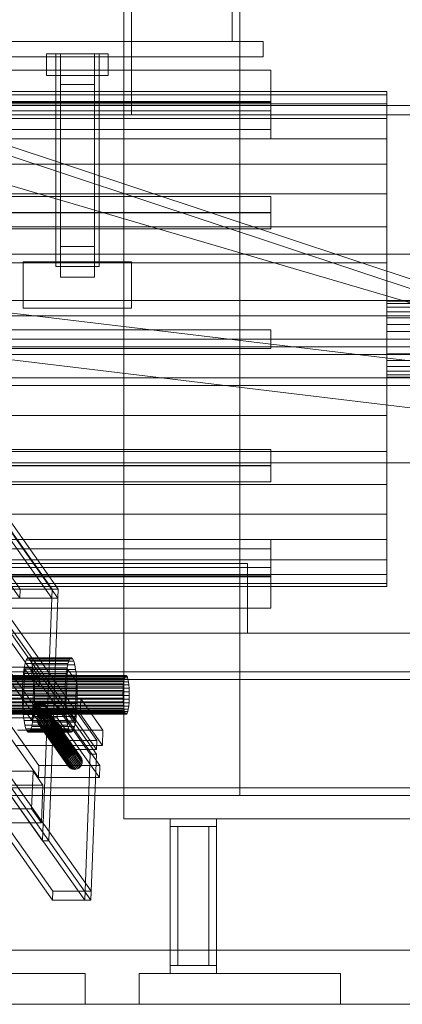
# Model space of a CAD drawing. Header units: millimetres. Extents: x -2233 to 61924, y -68080 to 6847.
# Tile 338 of 656: x 2133 to 2380, y -36000 to -35363. Entities that reach past the tile are written whole.
import ezdxf

# ---------------------------------------------------------------- set-up
doc = ezdxf.new("R2010")
doc.units = ezdxf.units.MM
for name, color, linetype, lineweight in [('COTAS_P', 1, 'Continuous', 0), ('frontal_C04', 7, 'Continuous', 0), ('frontal_C10', 7, 'Continuous', 0), ('frontal_secador', 7, 'Continuous', 0)]:
    doc.layers.add(name, color=color, linetype=linetype, lineweight=lineweight)
doc.dimstyles.new('R19_100', dxfattribs={"dimtxt": 250, "dimasz": 150, "dimexe": 150, "dimexo": 80, "dimgap": 100, "dimtad": 1, "dimtih": 1, "dimtoh": 1, "dimdsep": 46, "dimcen": 0.09, "dimadec": 0, "dimazin": 0, "dimtfac": 1, "dimtdec": 4, "dimtofl": 0, "dimtmove": 0, "dimatfit": 3, "dimfxl": 1, "dimtolj": 1, "dimtzin": 0, "dimarcsym": 0})

# ---------------------------------------------------------------- blocks, each defined once
blk = doc.blocks.new('DIM_R28_48')
at = {"layer": 'COTAS_P'}
for p, q in [((-1750, -34600), (-1600, -34555)), ((2600, -34600), (2450, -34555)), ((-1750, -35500), (-1750, -34600)), ((-1750, -34600), (2600, -34600)), ((-1750, -34600), (-1600, -34645)), ((2600, -34600), (2450, -34645)), ((2600, -35500), (2600, -34600))]:
    blk.add_line(p, q, dxfattribs=at)
blk.add_text('4350 P', height=250, dxfattribs=at).set_placement((425, -34500))

msp = doc.modelspace()

# ---------------------------------------------------------------- linework, layer by layer
at = {"layer": 'frontal_C04'}
for p, q in [((2569.479, -35592.073), (1482.065, -35231.605)), ((2567.591, -35597.768), (1480.177, -35237.3)), ((2570.459, -35600.759), (1470.459, -35278.259)), ((2270, -35342.5), (2270, -35377.5)), ((1360, -35377.5), (2290, -35377.5)), ((2270, -35377.5), (1580, -35377.5)), ((2290, -35377.5), (2290, -35387.5)), ((2290, -35387.5), (1360, -35387.5)), ((2150, -35385.5), (2190, -35385.5)), ((2150, -35399.5), (2150, -35385.5)), ((2156, -35385.5), (2184, -35385.5)), ((2156, -35523), (2156, -35385.5)), ((2181, -35385.527), (2159, -35385.527)), ((2159, -35385.527), (2159, -35405.473)), ((2159, -35510.027), (2159, -35385.527)), ((2181, -35405.473), (2181, -35385.527)), ((2181, -35385.527), (2181, -35510.027)), ((2184, -35385.5), (2184, -35523)), ((2190, -35385.5), (2190, -35399.5)), ((2190, -35399.5), (2150, -35399.5)), ((2159, -35405.473), (2181, -35405.473)), ((2159, -35405.473), (2159, -35529.973)), ((2181, -35405.473), (2181, -35529.973)), ((1540, -35419), (2600, -35419)), ((1540, -35425), (2600, -35425)), ((2159, -35529.973), (2159, -35510.027)), ((2159, -35510.027), (2181, -35510.027)), ((2181, -35510.027), (2181, -35529.973)), ((1850, -35515), (2600, -35515)), ((1851.787, -35520.107), (2601.787, -35610.107)), ((2135, -35520), (2205, -35520)), ((2135, -35550), (2135, -35520)), ((2184, -35523), (2156, -35523)), ((2205, -35520), (2205, -35550)), ((2181, -35529.973), (2159, -35529.973)), ((1848.213, -35549.893), (2598.213, -35639.893)), ((2205, -35550), (2135, -35550)), ((1850, -35555), (2600, -35555)), ((-1750, -35575), (2600, -35575)), ((-1750, -35580), (2600, -35580)), ((1850, -35600), (2600, -35600)), ((1850, -35650), (2600, -35650))]:
    msp.add_line(p, q, dxfattribs=at)
at = {"layer": 'frontal_C10'}
for p, q in [((2153.729, -35731.581), (735.755, -33726.859)), ((735.532, -33732.704), (2153.506, -35737.425)), ((685.549, -33747.789), (2157.967, -35829.484)), ((2182.627, -35829.484), (710.208, -33747.789)), ((2157.744, -35835.328), (685.325, -33753.633)), ((709.985, -33753.633), (2182.403, -35835.328)), ((705.928, -33756.555), (2178.346, -35838.25)), ((2182.292, -35838.25), (709.873, -33756.555)), ((681.827, -33845.193), (2154.245, -35926.888)), ((2178.905, -35926.888), (706.487, -33845.193)), ((2154.022, -35932.732), (681.603, -33851.037)), ((2174.736, -35932.732), (702.318, -33851.037)), ((706.263, -33851.037), (2178.682, -35932.732)), ((1941.179, -35460.364), (2133.015, -35731.581)), ((1961.893, -35460.364), (2153.729, -35731.581)), ((2157.675, -35731.581), (1965.838, -35460.364)), ((2132.792, -35737.425), (1940.955, -35466.208)), ((1965.615, -35466.208), (2157.452, -35737.425)), ((2147.514, -35894.245), (1955.677, -35623.028)), ((1959.623, -35623.028), (2151.459, -35894.245)), ((2071.859, -35731.581), (2153.729, -35731.581)), ((2132.792, -35737.425), (2133.015, -35731.581)), ((2133.015, -35731.581), (2157.675, -35731.581)), ((2147.514, -35894.245), (2153.729, -35731.581)), ((2157.675, -35731.581), (2151.459, -35894.245)), ((2153.729, -35731.581), (2153.506, -35737.425)), ((2153.729, -35731.581), (2157.675, -35731.581)), ((2157.675, -35731.581), (2157.452, -35737.425)), ((2153.506, -35737.425), (2071.635, -35737.425)), ((2157.452, -35737.425), (2132.792, -35737.425)), ((2136.315, -35779.628), (2137.009, -35777.544)), ((2137.009, -35777.544), (2137.756, -35776.323)), ((2164.628, -35777.544), (2137.009, -35777.544)), ((2137.756, -35776.323), (2138.528, -35776.012)), ((2165.375, -35776.323), (2137.756, -35776.323)), ((2138.528, -35776.012), (2139.294, -35776.623)), ((2166.147, -35776.012), (2138.528, -35776.012)), ((2139.294, -35776.623), (2140.027, -35778.132)), ((2166.914, -35776.623), (2139.294, -35776.623)), ((2140.027, -35778.132), (2140.697, -35780.482)), ((2167.646, -35778.132), (2140.027, -35778.132)), ((2164.628, -35777.544), (2163.934, -35779.628)), ((2165.375, -35776.323), (2164.628, -35777.544)), ((2166.147, -35776.012), (2165.375, -35776.323)), ((2166.914, -35776.623), (2166.147, -35776.012)), ((2167.646, -35778.132), (2166.914, -35776.623)), ((2168.316, -35780.482), (2167.646, -35778.132)), ((2140.827, -35782.126), (2115.181, -35782.126)), ((2135.035, -35808.587), (2136.003, -35783.262)), ((2135.192, -35786.034), (2135.702, -35782.495)), ((2135.702, -35782.495), (2136.315, -35779.628)), ((2163.321, -35782.495), (2135.702, -35782.495)), ((2163.622, -35783.262), (2136.003, -35783.262)), ((2136.003, -35783.262), (2141.767, -35791.413)), ((2163.934, -35779.628), (2136.315, -35779.628)), ((2140.604, -35787.97), (2140.827, -35782.126)), ((2140.697, -35780.482), (2141.279, -35783.581)), ((2168.316, -35780.482), (2140.697, -35780.482)), ((2145.631, -35788.918), (2140.827, -35782.126)), ((2141.279, -35783.581), (2141.75, -35787.312)), ((2168.898, -35783.581), (2141.279, -35783.581)), ((2162.654, -35808.587), (2163.622, -35783.262)), ((2163.321, -35782.495), (2162.812, -35786.034)), ((2163.934, -35779.628), (2163.321, -35782.495)), ((2169.386, -35791.413), (2163.622, -35783.262)), ((2168.898, -35783.581), (2168.316, -35780.482)), ((2169.369, -35787.312), (2168.898, -35783.581)), ((2200.125, -35790.883), (1697.064, -35790.883)), ((2200.444, -35789.39), (1697.383, -35789.39)), ((2200.805, -35788.304), (1697.744, -35788.304)), ((2201.194, -35787.668), (1698.133, -35787.668)), ((2201.596, -35787.506), (1698.535, -35787.506)), ((2201.996, -35787.825), (1698.935, -35787.825)), ((2202.377, -35788.611), (1699.316, -35788.611)), ((2202.726, -35789.834), (1699.665, -35789.834)), ((2203.029, -35791.449), (1699.968, -35791.449)), ((2114.958, -35787.97), (2140.604, -35787.97)), ((2119.985, -35788.918), (2145.631, -35788.918)), ((2134.558, -35794.567), (2134.806, -35790.11)), ((2134.806, -35790.11), (2135.192, -35786.034)), ((2162.425, -35790.11), (2134.806, -35790.11)), ((2162.812, -35786.034), (2135.192, -35786.034)), ((2140.604, -35787.97), (2145.408, -35794.762)), ((2140.8, -35816.738), (2141.767, -35791.413)), ((2141.75, -35787.312), (2142.093, -35791.53)), ((2169.369, -35787.312), (2141.75, -35787.312)), ((2141.767, -35791.413), (2169.386, -35791.413)), ((2142.093, -35791.53), (2142.294, -35796.074)), ((2169.712, -35791.53), (2142.093, -35791.53)), ((2145.631, -35788.918), (2145.408, -35794.762)), ((2162.425, -35790.11), (2162.177, -35794.567)), ((2162.812, -35786.034), (2162.425, -35790.11)), ((2169.386, -35791.413), (2168.419, -35816.738)), ((2169.712, -35791.53), (2169.369, -35787.312)), ((2169.913, -35796.074), (2169.712, -35791.53)), ((2200.125, -35790.883), (2199.859, -35792.726)), ((2200.444, -35789.39), (2200.125, -35790.883)), ((2200.805, -35788.304), (2200.444, -35789.39)), ((2201.194, -35787.668), (2200.805, -35788.304)), ((2201.596, -35787.506), (2201.194, -35787.668)), ((2201.996, -35787.825), (2201.596, -35787.506)), ((2202.377, -35788.611), (2201.996, -35787.825)), ((2202.726, -35789.834), (2202.377, -35788.611)), ((2203.029, -35791.449), (2202.726, -35789.834)), ((2203.275, -35793.392), (2203.029, -35791.449)), ((1696.468, -35797.17), (2199.529, -35797.17)), ((2199.658, -35794.849), (1696.597, -35794.849)), ((2199.859, -35792.726), (1696.798, -35792.726)), ((2203.275, -35793.392), (1700.214, -35793.392)), ((2203.453, -35795.589), (1700.392, -35795.589)), ((2203.558, -35797.955), (1700.497, -35797.955)), ((2145.408, -35794.762), (2119.762, -35794.762)), ((2134.458, -35799.232), (2134.558, -35794.567)), ((2134.558, -35794.567), (2162.177, -35794.567)), ((2142.294, -35796.074), (2142.345, -35800.768)), ((2169.913, -35796.074), (2142.294, -35796.074)), ((2162.177, -35794.567), (2162.077, -35799.232)), ((2169.964, -35800.768), (2169.913, -35796.074)), ((2199.529, -35797.17), (2199.477, -35799.6)), ((2199.658, -35794.849), (2199.529, -35797.17)), ((2199.859, -35792.726), (2199.658, -35794.849)), ((2203.453, -35795.589), (2203.275, -35793.392)), ((2203.558, -35797.955), (2203.453, -35795.589)), ((2203.584, -35800.4), (2203.558, -35797.955)), ((2199.477, -35799.6), (1696.416, -35799.6)), ((2199.503, -35802.045), (1696.442, -35802.045)), ((2199.608, -35804.411), (1696.547, -35804.411)), ((2203.532, -35802.83), (1700.471, -35802.83)), ((2203.584, -35800.4), (1700.523, -35800.4)), ((2172.14, -35802.475), (2116.902, -35802.475)), ((2134.509, -35803.926), (2134.458, -35799.232)), ((2162.077, -35799.232), (2134.458, -35799.232)), ((2134.71, -35808.47), (2134.509, -35803.926)), ((2162.128, -35803.926), (2134.509, -35803.926)), ((2142.345, -35800.768), (2142.244, -35805.433)), ((2169.964, -35800.768), (2142.345, -35800.768)), ((2143.585, -35804.943), (2144.281, -35804.583)), ((2144.281, -35804.583), (2145.029, -35804.361)), ((2146.523, -35807.752), (2144.281, -35804.583)), ((2145.029, -35804.361), (2145.802, -35804.286)), ((2147.271, -35807.53), (2145.029, -35804.361)), ((2145.802, -35804.286), (2146.569, -35804.361)), ((2148.044, -35807.455), (2145.802, -35804.286)), ((2146.569, -35804.361), (2147.301, -35804.583)), ((2148.811, -35807.53), (2146.569, -35804.361)), ((2147.301, -35804.583), (2147.969, -35804.943)), ((2149.542, -35807.752), (2147.301, -35804.583)), ((2162.077, -35799.232), (2162.128, -35803.926)), ((2162.128, -35803.926), (2162.329, -35808.47)), ((2169.863, -35805.433), (2169.964, -35800.768)), ((2171.768, -35812.215), (2172.14, -35802.475)), ((2186.552, -35822.85), (2172.14, -35802.475)), ((2199.477, -35799.6), (2199.503, -35802.045)), ((2199.503, -35802.045), (2199.608, -35804.411)), ((2199.608, -35804.411), (2199.786, -35806.608)), ((2203.403, -35805.151), (2203.532, -35802.83)), ((2203.532, -35802.83), (2203.584, -35800.4)), ((2199.786, -35806.608), (1696.725, -35806.608)), ((2200.032, -35808.551), (1696.971, -35808.551)), ((2200.335, -35810.166), (1697.274, -35810.166)), ((2202.617, -35810.61), (1699.556, -35810.61)), ((2202.936, -35809.117), (1699.875, -35809.117)), ((2203.202, -35807.274), (1700.141, -35807.274)), ((2203.403, -35805.151), (1700.342, -35805.151)), ((2157.323, -35807.056), (2117.867, -35807.056)), ((2117.867, -35807.056), (2145.089, -35845.542)), ((2135.052, -35812.688), (2134.71, -35808.47)), ((2162.329, -35808.47), (2134.71, -35808.47)), ((2140.8, -35816.738), (2135.035, -35808.587)), ((2135.035, -35808.587), (2162.654, -35808.587)), ((2141.996, -35809.89), (2141.61, -35813.966)), ((2141.708, -35808.182), (2141.812, -35807.422)), ((2141.754, -35808.942), (2141.708, -35808.182)), ((2141.708, -35808.182), (2143.949, -35811.352)), ((2141.951, -35809.673), (2141.754, -35808.942)), ((2143.996, -35812.112), (2141.754, -35808.942)), ((2141.812, -35807.422), (2142.065, -35806.691)), ((2144.054, -35810.592), (2141.812, -35807.422)), ((2142.29, -35810.347), (2141.951, -35809.673)), ((2144.193, -35812.843), (2141.951, -35809.673)), ((2142.244, -35805.433), (2141.996, -35809.89)), ((2169.615, -35809.89), (2141.996, -35809.89)), ((2142.065, -35806.691), (2142.455, -35806.018)), ((2144.307, -35809.861), (2142.065, -35806.691)), ((2169.863, -35805.433), (2142.244, -35805.433)), ((2142.758, -35810.937), (2142.29, -35810.347)), ((2144.532, -35813.516), (2142.29, -35810.347)), ((2142.455, -35806.018), (2142.969, -35805.427)), ((2144.697, -35809.187), (2142.455, -35806.018)), ((2143.337, -35811.422), (2142.758, -35810.937)), ((2145, -35814.107), (2142.758, -35810.937)), ((2142.969, -35805.427), (2143.585, -35804.943)), ((2145.21, -35808.597), (2142.969, -35805.427)), ((2145.827, -35808.112), (2143.585, -35804.943)), ((2144.054, -35810.592), (2143.949, -35811.352)), ((2144.307, -35809.861), (2144.054, -35810.592)), ((2144.697, -35809.187), (2144.307, -35809.861)), ((2145.21, -35808.597), (2144.697, -35809.187)), ((2145.827, -35808.112), (2145.21, -35808.597)), ((2146.523, -35807.752), (2145.827, -35808.112)), ((2147.271, -35807.53), (2146.523, -35807.752)), ((2148.044, -35807.455), (2147.271, -35807.53)), ((2148.338, -35810.937), (2147.721, -35811.422)), ((2147.969, -35804.943), (2148.548, -35805.427)), ((2150.211, -35808.112), (2147.969, -35804.943)), ((2148.811, -35807.53), (2148.044, -35807.455)), ((2148.851, -35810.347), (2148.338, -35810.937)), ((2150.58, -35814.107), (2148.338, -35810.937)), ((2148.548, -35805.427), (2149.017, -35806.018)), ((2150.79, -35808.597), (2148.548, -35805.427)), ((2149.542, -35807.752), (2148.811, -35807.53)), ((2149.241, -35809.673), (2148.851, -35810.347)), ((2151.093, -35813.516), (2148.851, -35810.347)), ((2149.017, -35806.018), (2149.355, -35806.691)), ((2151.258, -35809.187), (2149.017, -35806.018)), ((2149.494, -35808.942), (2149.241, -35809.673)), ((2151.483, -35812.843), (2149.241, -35809.673)), ((2149.355, -35806.691), (2149.552, -35807.422)), ((2151.597, -35809.861), (2149.355, -35806.691)), ((2149.599, -35808.182), (2149.494, -35808.942)), ((2151.736, -35812.112), (2149.494, -35808.942)), ((2150.211, -35808.112), (2149.542, -35807.752)), ((2149.552, -35807.422), (2149.599, -35808.182)), ((2151.794, -35810.592), (2149.552, -35807.422)), ((2151.841, -35811.352), (2149.599, -35808.182)), ((2150.79, -35808.597), (2150.211, -35808.112)), ((2151.258, -35809.187), (2150.79, -35808.597)), ((2151.597, -35809.861), (2151.258, -35809.187)), ((2151.794, -35810.592), (2151.597, -35809.861)), ((2151.841, -35811.352), (2151.794, -35810.592)), ((2157.025, -35814.848), (2157.323, -35807.056)), ((2184.545, -35845.542), (2157.323, -35807.056)), ((2162.329, -35808.47), (2162.671, -35812.688)), ((2162.654, -35808.587), (2168.419, -35816.738)), ((2169.229, -35813.966), (2169.615, -35809.89)), ((2169.615, -35809.89), (2169.863, -35805.433)), ((2199.786, -35806.608), (2200.032, -35808.551)), ((2200.032, -35808.551), (2200.335, -35810.166)), ((2200.335, -35810.166), (2200.684, -35811.389)), ((2202.256, -35811.696), (2202.617, -35810.61)), ((2202.617, -35810.61), (2202.936, -35809.117)), ((2202.936, -35809.117), (2203.202, -35807.274)), ((2203.202, -35807.274), (2203.403, -35805.151)), ((2200.684, -35811.389), (1697.623, -35811.389)), ((2201.065, -35812.175), (1698.004, -35812.175)), ((2201.465, -35812.494), (1698.404, -35812.494)), ((2201.867, -35812.332), (1698.806, -35812.332)), ((2202.256, -35811.696), (1699.195, -35811.696)), ((2116.53, -35812.215), (2171.768, -35812.215)), ((2144.791, -35853.335), (2117.569, -35814.848)), ((2117.569, -35814.848), (2157.025, -35814.848)), ((2135.523, -35816.419), (2135.052, -35812.688)), ((2162.671, -35812.688), (2135.052, -35812.688)), ((2136.105, -35819.518), (2135.523, -35816.419)), ((2163.142, -35816.419), (2135.523, -35816.419)), ((2168.419, -35816.738), (2140.8, -35816.738)), ((2141.61, -35813.966), (2141.1, -35817.505)), ((2169.229, -35813.966), (2141.61, -35813.966)), ((2144.006, -35811.782), (2143.337, -35811.422)), ((2145.579, -35814.591), (2143.337, -35811.422)), ((2143.949, -35811.352), (2143.996, -35812.112)), ((2143.996, -35812.112), (2144.193, -35812.843)), ((2144.737, -35812.003), (2144.006, -35811.782)), ((2146.248, -35814.951), (2144.006, -35811.782)), ((2144.132, -35816.085), (2144.264, -35815.135)), ((2144.191, -35817.035), (2144.132, -35816.085)), ((2144.132, -35816.085), (2163.348, -35843.252)), ((2144.437, -35817.949), (2144.191, -35817.035)), ((2163.407, -35844.202), (2144.191, -35817.035)), ((2144.193, -35812.843), (2144.532, -35813.516)), ((2144.264, -35815.135), (2144.579, -35814.221)), ((2163.479, -35842.302), (2144.264, -35815.135)), ((2144.532, -35813.516), (2145, -35814.107)), ((2144.579, -35814.221), (2145.067, -35813.379)), ((2163.795, -35841.388), (2144.579, -35814.221)), ((2145.504, -35812.078), (2144.737, -35812.003)), ((2146.979, -35815.173), (2144.737, -35812.003)), ((2145, -35814.107), (2145.579, -35814.591)), ((2145.067, -35813.379), (2145.709, -35812.641)), ((2164.283, -35840.546), (2145.067, -35813.379)), ((2146.277, -35812.003), (2145.504, -35812.078)), ((2147.746, -35815.248), (2145.504, -35812.078)), ((2145.579, -35814.591), (2146.248, -35814.951)), ((2145.709, -35812.641), (2146.479, -35812.035)), ((2164.924, -35839.808), (2145.709, -35812.641)), ((2146.248, -35814.951), (2146.979, -35815.173)), ((2147.026, -35811.782), (2146.277, -35812.003)), ((2148.519, -35815.173), (2146.277, -35812.003)), ((2146.479, -35812.035), (2147.349, -35811.585)), ((2165.695, -35839.202), (2146.479, -35812.035)), ((2146.979, -35815.173), (2147.746, -35815.248)), ((2147.721, -35811.422), (2147.026, -35811.782)), ((2149.267, -35814.951), (2147.026, -35811.782)), ((2147.349, -35811.585), (2148.285, -35811.308)), ((2166.565, -35838.752), (2147.349, -35811.585)), ((2149.963, -35814.591), (2147.721, -35811.422)), ((2147.746, -35815.248), (2148.519, -35815.173)), ((2148.285, -35811.308), (2149.251, -35811.215)), ((2167.5, -35838.475), (2148.285, -35811.308)), ((2148.519, -35815.173), (2149.267, -35814.951)), ((2149.251, -35811.215), (2150.209, -35811.308)), ((2168.466, -35838.382), (2149.251, -35811.215)), ((2149.267, -35814.951), (2149.963, -35814.591)), ((2149.963, -35814.591), (2150.58, -35814.107)), ((2150.209, -35811.308), (2151.124, -35811.585)), ((2169.425, -35838.475), (2150.209, -35811.308)), ((2150.58, -35814.107), (2151.093, -35813.516)), ((2151.093, -35813.516), (2151.483, -35812.843)), ((2151.124, -35811.585), (2151.959, -35812.035)), ((2170.339, -35838.752), (2151.124, -35811.585)), ((2151.483, -35812.843), (2151.736, -35812.112)), ((2151.736, -35812.112), (2151.841, -35811.352)), ((2151.959, -35812.035), (2152.683, -35812.641)), ((2171.175, -35839.202), (2151.959, -35812.035)), ((2152.683, -35812.641), (2153.269, -35813.379)), ((2171.899, -35839.808), (2152.683, -35812.641)), ((2153.269, -35813.379), (2153.692, -35814.221)), ((2172.484, -35840.546), (2153.269, -35813.379)), ((2153.865, -35817.035), (2153.55, -35817.949)), ((2153.692, -35814.221), (2153.938, -35815.135)), ((2172.908, -35841.388), (2153.692, -35814.221)), ((2153.996, -35816.085), (2153.865, -35817.035)), ((2173.081, -35844.202), (2153.865, -35817.035)), ((2153.938, -35815.135), (2153.996, -35816.085)), ((2173.154, -35842.302), (2153.938, -35815.135)), ((2173.212, -35843.252), (2153.996, -35816.085)), ((2157.025, -35814.848), (2184.247, -35853.335)), ((2162.671, -35812.688), (2163.142, -35816.419)), ((2163.142, -35816.419), (2163.724, -35819.518)), ((2168.719, -35817.505), (2169.229, -35813.966)), ((2171.768, -35812.215), (2186.18, -35832.59)), ((2200.684, -35811.389), (2201.065, -35812.175)), ((2201.065, -35812.175), (2201.465, -35812.494)), ((2201.465, -35812.494), (2201.867, -35812.332)), ((2201.867, -35812.332), (2202.256, -35811.696)), ((2131.314, -35822.85), (2186.552, -35822.85)), ((2136.775, -35821.868), (2136.105, -35819.518)), ((2163.724, -35819.518), (2136.105, -35819.518)), ((2137.508, -35823.377), (2136.775, -35821.868)), ((2164.394, -35821.868), (2136.775, -35821.868)), ((2138.275, -35823.988), (2137.508, -35823.377)), ((2165.127, -35823.377), (2137.508, -35823.377)), ((2139.047, -35823.677), (2138.275, -35823.988)), ((2139.794, -35822.456), (2139.047, -35823.677)), ((2166.666, -35823.677), (2139.047, -35823.677)), ((2140.487, -35820.372), (2139.794, -35822.456)), ((2167.413, -35822.456), (2139.794, -35822.456)), ((2141.1, -35817.505), (2140.487, -35820.372)), ((2168.106, -35820.372), (2140.487, -35820.372)), ((2168.719, -35817.505), (2141.1, -35817.505)), ((2144.86, -35818.791), (2144.437, -35817.949)), ((2163.652, -35845.116), (2144.437, -35817.949)), ((2145.445, -35819.529), (2144.86, -35818.791)), ((2164.076, -35845.958), (2144.86, -35818.791)), ((2146.17, -35820.134), (2145.445, -35819.529)), ((2164.661, -35846.696), (2145.445, -35819.529)), ((2147.005, -35820.584), (2146.17, -35820.134)), ((2165.385, -35847.301), (2146.17, -35820.134)), ((2147.92, -35820.861), (2147.005, -35820.584)), ((2166.221, -35847.751), (2147.005, -35820.584)), ((2148.878, -35820.955), (2147.92, -35820.861)), ((2167.135, -35848.028), (2147.92, -35820.861)), ((2149.844, -35820.861), (2148.878, -35820.955)), ((2168.094, -35848.122), (2148.878, -35820.955)), ((2150.78, -35820.584), (2149.844, -35820.861)), ((2169.06, -35848.028), (2149.844, -35820.861)), ((2151.65, -35820.134), (2150.78, -35820.584)), ((2169.996, -35847.751), (2150.78, -35820.584)), ((2151.315, -35821.766), (2151.42, -35821.006)), ((2151.362, -35822.526), (2151.315, -35821.766)), ((2151.315, -35821.766), (2153.557, -35824.935)), ((2151.559, -35823.257), (2151.362, -35822.526)), ((2153.604, -35825.695), (2151.362, -35822.526)), ((2151.42, -35821.006), (2151.673, -35820.275)), ((2153.662, -35824.175), (2151.42, -35821.006)), ((2151.898, -35823.93), (2151.559, -35823.257)), ((2153.801, -35826.426), (2151.559, -35823.257)), ((2152.42, -35819.529), (2151.65, -35820.134)), ((2170.865, -35847.301), (2151.65, -35820.134)), ((2151.673, -35820.275), (2152.063, -35819.601)), ((2153.915, -35823.444), (2151.673, -35820.275)), ((2152.063, -35819.601), (2152.576, -35819.011)), ((2154.305, -35822.771), (2152.063, -35819.601)), ((2153.062, -35818.791), (2152.42, -35819.529)), ((2171.636, -35846.696), (2152.42, -35819.529)), ((2152.576, -35819.011), (2153.193, -35818.526)), ((2154.818, -35822.18), (2152.576, -35819.011)), ((2153.55, -35817.949), (2153.062, -35818.791)), ((2172.277, -35845.958), (2153.062, -35818.791)), ((2153.193, -35818.526), (2153.889, -35818.166)), ((2155.435, -35821.696), (2153.193, -35818.526)), ((2172.765, -35845.116), (2153.55, -35817.949)), ((2153.915, -35823.444), (2153.662, -35824.175)), ((2153.889, -35818.166), (2154.637, -35817.944)), ((2156.131, -35821.336), (2153.889, -35818.166)), ((2154.305, -35822.771), (2153.915, -35823.444)), ((2154.818, -35822.18), (2154.305, -35822.771)), ((2154.637, -35817.944), (2155.41, -35817.869)), ((2156.879, -35821.114), (2154.637, -35817.944)), ((2155.435, -35821.696), (2154.818, -35822.18)), ((2155.41, -35817.869), (2156.177, -35817.944)), ((2157.652, -35821.039), (2155.41, -35817.869)), ((2156.131, -35821.336), (2155.435, -35821.696)), ((2156.879, -35821.114), (2156.131, -35821.336)), ((2156.177, -35817.944), (2156.908, -35818.166)), ((2158.419, -35821.114), (2156.177, -35817.944)), ((2157.652, -35821.039), (2156.879, -35821.114)), ((2156.908, -35818.166), (2157.577, -35818.526)), ((2159.15, -35821.336), (2156.908, -35818.166)), ((2157.577, -35818.526), (2158.156, -35819.011)), ((2159.819, -35821.696), (2157.577, -35818.526)), ((2158.419, -35821.114), (2157.652, -35821.039)), ((2158.156, -35819.011), (2158.624, -35819.601)), ((2160.398, -35822.18), (2158.156, -35819.011)), ((2159.15, -35821.336), (2158.419, -35821.114)), ((2158.849, -35823.257), (2158.459, -35823.93)), ((2158.624, -35819.601), (2158.963, -35820.275)), ((2160.866, -35822.771), (2158.624, -35819.601)), ((2159.102, -35822.526), (2158.849, -35823.257)), ((2161.091, -35826.426), (2158.849, -35823.257)), ((2158.963, -35820.275), (2159.16, -35821.006)), ((2161.205, -35823.444), (2158.963, -35820.275)), ((2159.207, -35821.766), (2159.102, -35822.526)), ((2161.344, -35825.695), (2159.102, -35822.526)), ((2159.819, -35821.696), (2159.15, -35821.336)), ((2159.16, -35821.006), (2159.207, -35821.766)), ((2161.402, -35824.175), (2159.16, -35821.006)), ((2161.448, -35824.935), (2159.207, -35821.766)), ((2160.398, -35822.18), (2159.819, -35821.696)), ((2160.866, -35822.771), (2160.398, -35822.18)), ((2161.205, -35823.444), (2160.866, -35822.771)), ((2161.402, -35824.175), (2161.205, -35823.444)), ((2163.724, -35819.518), (2164.394, -35821.868)), ((2164.394, -35821.868), (2165.127, -35823.377)), ((2165.127, -35823.377), (2165.894, -35823.988)), ((2165.894, -35823.988), (2166.666, -35823.677)), ((2166.666, -35823.677), (2167.413, -35822.456)), ((2167.413, -35822.456), (2168.106, -35820.372)), ((2168.106, -35820.372), (2168.719, -35817.505)), ((2186.552, -35822.85), (2186.18, -35832.59)), ((2165.894, -35823.988), (2138.275, -35823.988)), ((2152.366, -35824.521), (2151.898, -35823.93)), ((2154.14, -35827.1), (2151.898, -35823.93)), ((2152.945, -35825.005), (2152.366, -35824.521)), ((2154.608, -35827.69), (2152.366, -35824.521)), ((2153.614, -35825.365), (2152.945, -35825.005)), ((2155.187, -35828.175), (2152.945, -35825.005)), ((2153.662, -35824.175), (2153.557, -35824.935)), ((2153.557, -35824.935), (2153.604, -35825.695)), ((2153.604, -35825.695), (2153.801, -35826.426)), ((2154.345, -35825.587), (2153.614, -35825.365)), ((2155.855, -35828.535), (2153.614, -35825.365)), ((2153.801, -35826.426), (2154.14, -35827.1)), ((2154.14, -35827.1), (2154.608, -35827.69)), ((2155.112, -35825.662), (2154.345, -35825.587)), ((2156.587, -35828.756), (2154.345, -35825.587)), ((2154.608, -35827.69), (2155.187, -35828.175)), ((2155.885, -35825.587), (2155.112, -35825.662)), ((2157.354, -35828.831), (2155.112, -35825.662)), ((2155.187, -35828.175), (2155.855, -35828.535)), ((2155.855, -35828.535), (2156.587, -35828.756)), ((2156.633, -35825.365), (2155.885, -35825.587)), ((2158.127, -35828.756), (2155.885, -35825.587)), ((2156.587, -35828.756), (2157.354, -35828.831)), ((2157.329, -35825.005), (2156.633, -35825.365)), ((2158.875, -35828.535), (2156.633, -35825.365)), ((2157.946, -35824.521), (2157.329, -35825.005)), ((2159.571, -35828.175), (2157.329, -35825.005)), ((2157.354, -35828.831), (2158.127, -35828.756)), ((2157.744, -35835.328), (2157.967, -35829.484)), ((2158.459, -35823.93), (2157.946, -35824.521)), ((2160.188, -35827.69), (2157.946, -35824.521)), ((2157.967, -35829.484), (2182.627, -35829.484)), ((2158.127, -35828.756), (2158.875, -35828.535)), ((2160.701, -35827.1), (2158.459, -35823.93)), ((2158.875, -35828.535), (2159.571, -35828.175)), ((2159.571, -35828.175), (2160.188, -35827.69)), ((2160.188, -35827.69), (2160.701, -35827.1)), ((2160.701, -35827.1), (2161.091, -35826.426)), ((2161.091, -35826.426), (2161.344, -35825.695)), ((2161.344, -35825.695), (2161.448, -35824.935)), ((2161.448, -35824.935), (2161.402, -35824.175)), ((2182.627, -35829.484), (2182.403, -35835.328)), ((2186.18, -35832.59), (2130.942, -35832.59)), ((2182.403, -35835.328), (2157.744, -35835.328)), ((2163.479, -35842.302), (2163.348, -35843.252)), ((2163.795, -35841.388), (2163.479, -35842.302)), ((2164.283, -35840.546), (2163.795, -35841.388)), ((2164.924, -35839.808), (2164.283, -35840.546)), ((2165.695, -35839.202), (2164.924, -35839.808)), ((2166.565, -35838.752), (2165.695, -35839.202)), ((2167.5, -35838.475), (2166.565, -35838.752)), ((2168.466, -35838.382), (2167.5, -35838.475)), ((2169.425, -35838.475), (2168.466, -35838.382)), ((2170.339, -35838.752), (2169.425, -35838.475)), ((2171.175, -35839.202), (2170.339, -35838.752)), ((2171.899, -35839.808), (2171.175, -35839.202)), ((2172.484, -35840.546), (2171.899, -35839.808)), ((2172.908, -35841.388), (2172.484, -35840.546)), ((2173.154, -35842.302), (2172.908, -35841.388)), ((2173.212, -35843.252), (2173.154, -35842.302)), ((2174.736, -35932.732), (2178.346, -35838.25)), ((2178.346, -35838.25), (2182.292, -35838.25)), ((2182.292, -35838.25), (2178.682, -35932.732)), ((2141.367, -35849.177), (1697.489, -35849.177)), ((2140.436, -35873.528), (2141.367, -35849.177)), ((2147.772, -35858.232), (2141.367, -35849.177)), ((2144.791, -35853.335), (2145.089, -35845.542)), ((2145.089, -35845.542), (2184.545, -35845.542)), ((2163.348, -35843.252), (2163.407, -35844.202)), ((2163.407, -35844.202), (2163.652, -35845.116)), ((2163.652, -35845.116), (2164.076, -35845.958)), ((2164.076, -35845.958), (2164.661, -35846.696)), ((2164.661, -35846.696), (2165.385, -35847.301)), ((2165.385, -35847.301), (2166.221, -35847.751)), ((2166.221, -35847.751), (2167.135, -35848.028)), ((2167.135, -35848.028), (2168.094, -35848.122)), ((2168.094, -35848.122), (2169.06, -35848.028)), ((2169.06, -35848.028), (2169.996, -35847.751)), ((2169.996, -35847.751), (2170.865, -35847.301)), ((2170.865, -35847.301), (2171.636, -35846.696)), ((2171.636, -35846.696), (2172.277, -35845.958)), ((2172.277, -35845.958), (2172.765, -35845.116)), ((2172.765, -35845.116), (2173.081, -35844.202)), ((2173.081, -35844.202), (2173.212, -35843.252)), ((2184.545, -35845.542), (2184.247, -35853.335)), ((2184.247, -35853.335), (2144.791, -35853.335)), ((1703.895, -35858.232), (2147.772, -35858.232)), ((2147.772, -35858.232), (2146.842, -35882.583)), ((1696.559, -35873.528), (2140.436, -35873.528)), ((2140.436, -35873.528), (2146.842, -35882.583)), ((2146.842, -35882.583), (1702.964, -35882.583)), ((2151.459, -35894.245), (2147.514, -35894.245)), ((2154.022, -35932.732), (2154.245, -35926.888)), ((2154.245, -35926.888), (2178.905, -35926.888)), ((2178.905, -35926.888), (2178.682, -35932.732)), ((2178.682, -35932.732), (2154.022, -35932.732)), ((2178.682, -35932.732), (2174.736, -35932.732))]:
    msp.add_line(p, q, dxfattribs=at)
at = {"layer": 'frontal_secador'}
for p, q in [((2200, -35865), (2200, -33925)), ((2275, -35865), (2275, -33925)), ((2205, -35425), (2205, -35350)), ((2295, -35396), (1970, -35396)), ((2295, -35417), (2295, -35396)), ((2370, -35410), (1920, -35410)), ((2370, -35411.97), (2370, -35410)), ((2370, -35411.97), (1920, -35411.97)), ((1970, -35416.312), (2295, -35416.312)), ((2295, -35416.312), (2295, -35434.498)), ((2295, -35416.312), (2295, -35422.312)), ((2370, -35417.831), (2370, -35411.97)), ((2370, -35417.831), (1920, -35417.831)), ((1970, -35417), (2295, -35417)), ((2295, -35422.312), (1970, -35422.312)), ((2295, -35440.498), (2295, -35422.312)), ((2370, -35427.439), (2370, -35417.831)), ((2370, -35427.439), (1920, -35427.439)), ((2070, -35425), (2205, -35425)), ((2370, -35440.557), (2370, -35427.439)), ((2295, -35434.498), (1970, -35434.498)), ((2295, -35440.498), (2295, -35434.498)), ((2370, -35440.557), (1920, -35440.557)), ((1970, -35440.498), (2295, -35440.498)), ((2370, -35456.863), (2370, -35440.557)), ((2370, -35456.863), (1920, -35456.863)), ((2370, -35475.954), (2370, -35456.863)), ((2370, -35475.954), (1920, -35475.954)), ((1970, -35477.804), (2295, -35477.804)), ((2295, -35477.804), (2295, -35488.304)), ((2295, -35477.804), (2295, -35488.196)), ((2370, -35497.362), (2370, -35475.954)), ((2295, -35488.196), (1970, -35488.196)), ((2295, -35488.304), (1970, -35488.304)), ((2295, -35498.696), (2295, -35488.196)), ((2295, -35498.696), (2295, -35488.304)), ((2370, -35497.362), (1920, -35497.362)), ((1970, -35498.696), (2295, -35498.696)), ((2370, -35520.557), (2370, -35497.362)), ((2370, -35520.557), (1920, -35520.557)), ((2370, -35544.97), (2370, -35520.557)), ((2370, -35544.97), (1920, -35544.97)), ((2370, -35570), (2370, -35544.97)), ((2370, -35545.48), (2370, -35545)), ((2440, -35545), (2370, -35545)), ((2370, -35546.903), (2370, -35545.48)), ((2440, -35545.48), (2370, -35545.48)), ((2370, -35549.213), (2370, -35546.903)), ((2440, -35546.903), (2370, -35546.903)), ((2370, -35552.322), (2370, -35549.213)), ((2440, -35549.213), (2370, -35549.213)), ((2370, -35556.111), (2370, -35552.322)), ((2440, -35552.322), (2370, -35552.322)), ((2370, -35560.433), (2370, -35556.111)), ((2440, -35556.111), (2370, -35556.111)), ((2370, -35565.123), (2370, -35560.433)), ((2440, -35560.433), (2370, -35560.433)), ((1970, -35564), (2295, -35564)), ((2295, -35576), (2295, -35564)), ((2370, -35570), (2370, -35565.123)), ((2440, -35565.123), (2370, -35565.123)), ((1920, -35570), (2370, -35570)), ((2370, -35595.03), (2370, -35570)), ((2370, -35570), (2370, -35574.877)), ((2370, -35570), (2440, -35570)), ((2370, -35574.877), (2370, -35579.567)), ((2440, -35574.877), (2370, -35574.877)), ((1970, -35576), (2295, -35576)), ((2370, -35579.567), (2370, -35583.889)), ((2440, -35579.567), (2370, -35579.567)), ((2370, -35583.889), (2370, -35587.678)), ((2440, -35583.889), (2370, -35583.889)), ((2370, -35587.678), (2370, -35590.787)), ((2440, -35587.678), (2370, -35587.678)), ((2370, -35590.787), (2370, -35593.097)), ((2440, -35590.787), (2370, -35590.787)), ((2370, -35593.097), (2370, -35594.52)), ((2440, -35593.097), (2370, -35593.097)), ((2370, -35594.52), (2370, -35595)), ((2440, -35594.52), (2370, -35594.52)), ((2370, -35595.03), (1920, -35595.03)), ((2440, -35595), (2370, -35595)), ((2370, -35595.03), (2370, -35619.443)), ((2370, -35619.443), (1920, -35619.443)), ((2370, -35619.443), (2370, -35642.638)), ((2370, -35642.638), (1920, -35642.638)), ((1970, -35641.304), (2295, -35641.304)), ((2295, -35641.304), (2295, -35651.804)), ((2295, -35641.304), (2295, -35651.696)), ((2370, -35642.638), (2370, -35664.046)), ((2295, -35651.696), (1970, -35651.696)), ((2295, -35651.804), (1970, -35651.804)), ((2295, -35662.196), (2295, -35651.696)), ((2295, -35662.196), (2295, -35651.804)), ((2370, -35664.046), (1920, -35664.046)), ((1970, -35662.196), (2295, -35662.196)), ((2370, -35664.046), (2370, -35683.137)), ((2370, -35683.137), (1920, -35683.137)), ((2370, -35683.137), (2370, -35699.443)), ((2370, -35699.443), (1920, -35699.443)), ((1970, -35699.502), (2295, -35699.502)), ((2295, -35699.502), (2295, -35717.688)), ((2295, -35699.502), (2295, -35705.502)), ((2370, -35699.443), (2370, -35712.561)), ((2295, -35705.502), (1970, -35705.502)), ((2295, -35723.688), (2295, -35705.502)), ((2370, -35712.561), (1920, -35712.561)), ((1970, -35715), (2280, -35715)), ((2280, -35760), (2280, -35715)), ((2370, -35712.561), (2370, -35722.169)), ((2295, -35717.688), (1970, -35717.688)), ((2295, -35723.688), (2295, -35717.688)), ((2370, -35722.169), (1920, -35722.169)), ((2370, -35728.03), (1920, -35728.03)), ((1970, -35723), (2295, -35723)), ((1970, -35723.688), (2295, -35723.688)), ((2295, -35723), (2295, -35744)), ((2370, -35722.169), (2370, -35728.03)), ((2370, -35728.03), (2370, -35730)), ((2370, -35730), (1920, -35730)), ((2295, -35744), (1970, -35744)), ((1850, -35760), (2500, -35760)), ((1970, -35760), (2280, -35760)), ((1740, -35785), (2600, -35785)), ((1850, -35785), (2500, -35785)), ((1740, -35790), (2600, -35790)), ((1740, -35860), (2600, -35860)), ((1740, -35865), (2600, -35865)), ((2200, -35865), (3700, -35865)), ((2200, -35880), (2200, -35865)), ((2200, -35865), (2275, -35865)), ((2275, -35865), (3625, -35865)), ((2200, -35880), (3700, -35880)), ((2230, -35880), (2260, -35880)), ((2230, -35885), (2230, -35880)), ((2260, -35885), (2260, -35880)), ((2230, -35885), (2260, -35885)), ((2230, -35885), (2235, -35885)), ((2230, -35975), (2230, -35885)), ((2235, -35975), (2235, -35885)), ((2255, -35885), (2260, -35885)), ((2255, -35975), (2255, -35885)), ((2260, -35975), (2260, -35885)), ((1700, -35965), (2680, -35965)), ((2230, -35975), (2260, -35975)), ((2230, -35980), (2230, -35975)), ((2230, -35975), (2235, -35975)), ((2255, -35975), (2260, -35975)), ((2260, -35980), (2260, -35975)), ((2015, -35980), (2175, -35980)), ((2175, -36000), (2175, -35980)), ((2210, -35980), (2340, -35980)), ((2210, -36000), (2210, -35980)), ((2230, -35980), (2260, -35980)), ((2340, -36000), (2340, -35980)), ((1700, -36000), (2680, -36000)), ((2015, -36000), (2175, -36000)), ((2210, -36000), (2340, -36000))]:
    msp.add_line(p, q, dxfattribs=at)

# ---------------------------------------------------------------- dimensions: what is measured, and where the dimension line sits
at = {"layer": 'COTAS_P'}
dim = msp.add_aligned_dim(p1=(-1750, -35500), p2=(2600, -35500), distance=900, text='<> P', dimstyle='R19_100', dxfattribs=at)
dim.commit()
dim.dimension.update_dxf_attribs({"geometry": 'DIM_R28_48', "text_midpoint": (425, -34600)})

doc.saveas('drawing.dxf')
